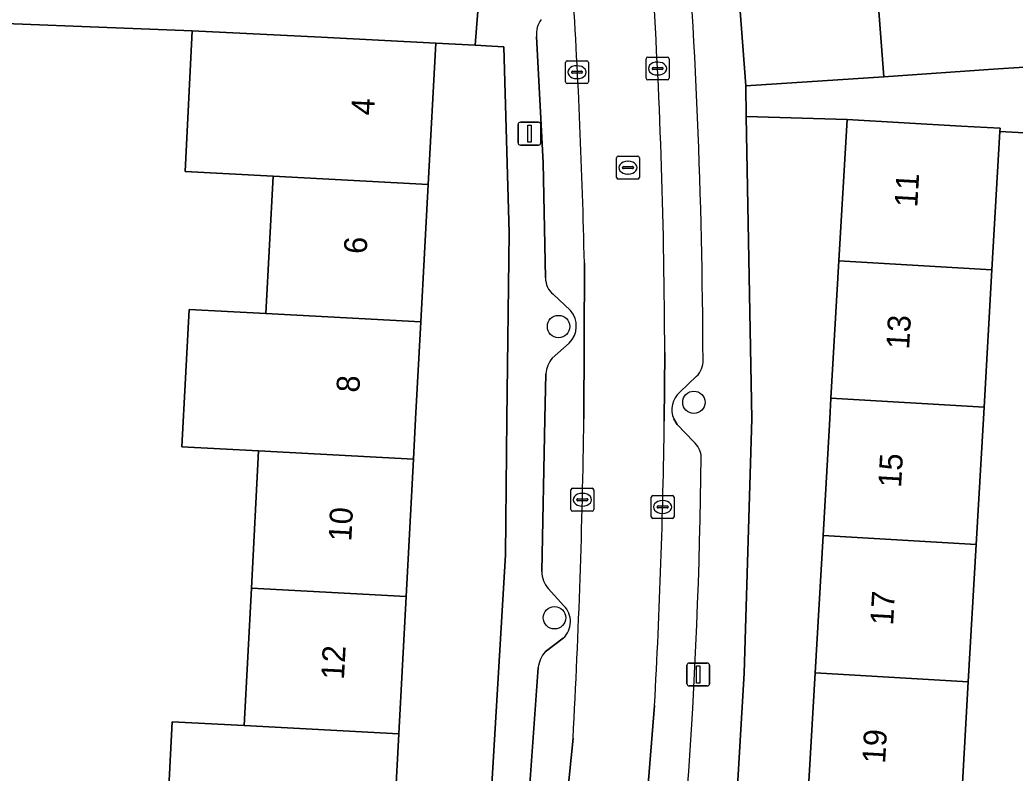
# Model space of a CAD drawing. Extents: x 163008 to 163854, y 382777 to 383982.
# Drawn here: x 163479.41 to 163522.84, y 383484.55 to 383517.41 of the extents above; entities that cross this region are included whole.
import ezdxf

# ---------------------------------------------------------------- set-up
doc = ezdxf.new("R2010")
doc.units = 0
for name, color, linetype in [('IMGEO_Boom', 7, 'Continuous'), ('IMGEO_Erf', 7, 'Continuous'), ('IMGEO_Kolk', 7, 'Continuous'), ('IMGEO_Lichtmast', 7, 'Continuous'), ('IMGEO_Pand', 7, 'Continuous'), ('IMGEO_Pand_nummerreeks', 7, 'Continuous'), ('IMGEO_Parkeervlak_open', 7, 'Continuous'), ('IMGEO_Rijbaan_lokaal_open', 7, 'Continuous'), ('IMGEO_Rioolput', 7, 'Continuous'), ('IMGEO_Voetpad_open', 7, 'Continuous')]:
    doc.layers.add(name, color=color, linetype=linetype)

msp = doc.modelspace()

# ---------------------------------------------------------------- linework, layer by layer
at = {"layer": 'IMGEO_Boom'}
for centre in [(163502.917, 383504.031), (163508.824, 383500.726), (163502.741, 383491.33)]:
    msp.add_circle(centre, 0.489, dxfattribs=at)
at = {"layer": 'IMGEO_Erf'}
for points in [[(163515.303, 383538.995), (163514.855, 383544.978), (163514.395, 383551.111), (163506.931, 383550.484), (163507.016, 383550.077), (163508.041, 383544.723), (163509.905, 383530.105), (163511.083, 383514.533), (163517.107, 383514.926), (163516.648, 383521.046), (163516.2, 383527.029), (163515.751, 383533.013)], [(163500.597, 383494.077), (163500.664, 383500), (163500.756, 383508.121), (163500.533, 383516.238), (163500, 383516.268), (163499.283, 383516.308), (163497.554, 383516.392), (163497.226, 383510.232), (163496.906, 383504.241), (163496.68, 383500), (163496.587, 383498.249), (163496.267, 383492.258), (163495.948, 383486.266), (163495.629, 383480.274), (163495.309, 383474.283), (163495.001, 383468.496), (163498.306, 383468.297), (163499.269, 383476.172), (163500, 383484.061)]]:
    msp.add_lwpolyline(points, close=True, dxfattribs=at)
for points in [[(163475.646, 383469.55), (163484.724, 383468.674), (163485.05, 383474.828), (163488.558, 383474.642), (163488.875, 383480.633), (163485.742, 383480.799), (163486.06, 383486.793), (163489.193, 383486.626), (163489.51, 383492.618), (163489.827, 383498.609), (163486.482, 383498.786), (163486.8, 383504.778), (163490.145, 383504.601), (163490.462, 383510.592), (163486.618, 383510.789), (163486.932, 383516.935), (163475.059, 383517.395)], [(163514.458, 383494.914), (163514.752, 383500), (163514.804, 383500.904), (163515.151, 383506.894), (163515.508, 383513.063), (163511.108, 383513.187), (163511.355, 383500), (163511.022, 383488.916), (163510.629, 383482.261), (163509.922, 383474.87), (163508.832, 383466.149)], [(163547.09, 383511.189), (163522.178, 383512.544), (163521.831, 383506.508), (163521.487, 383500.517), (163521.457, 383500), (163521.142, 383494.527), (163520.797, 383488.538), (163520.452, 383482.548), (163520.108, 383476.558), (163519.763, 383470.568), (163519.408, 383464.396), (163533.809, 383463.557)], [(163509.248, 383465.594), (163512.737, 383465.16), (163513.072, 383470.955), (163513.418, 383476.945), (163513.765, 383482.935), (163514.111, 383488.925), (163514.458, 383494.914)]]:
    msp.add_lwpolyline(points, dxfattribs=at)
at = {"layer": 'IMGEO_Kolk'}
for p, q in [((163506.739, 383514.861), (163506.739, 383515.713)), ((163506.814, 383515.787), (163507.666, 383515.787)), ((163507.74, 383515.713), (163507.74, 383514.861)), ((163503.222, 383514.701), (163503.222, 383515.553)), ((163503.297, 383515.627), (163504.149, 383515.627)), ((163503.71, 383515.407), (163503.735, 383515.407)), ((163504.223, 383515.553), (163504.223, 383514.701)), ((163506.998, 383515.281), (163506.998, 383515.293)), ((163507.436, 383515.244), (163507.038, 383515.244)), ((163507.041, 383515.33), (163507.439, 383515.33)), ((163507.227, 383515.567), (163507.252, 383515.567)), ((163507.482, 383515.293), (163507.482, 383515.281)), ((163503.481, 383515.121), (163503.481, 383515.133)), ((163503.919, 383515.084), (163503.521, 383515.084)), ((163503.524, 383515.17), (163503.922, 383515.17)), ((163503.733, 383514.847), (163503.708, 383514.847)), ((163503.965, 383515.133), (163503.965, 383515.121)), ((163507.666, 383514.787), (163506.814, 383514.787)), ((163507.25, 383515.007), (163507.225, 383515.007)), ((163504.149, 383514.627), (163503.297, 383514.627)), ((163503.53, 383496.976), (163504.382, 383496.976)), ((163503.455, 383496.05), (163503.455, 383496.902)), ((163503.943, 383496.756), (163503.968, 383496.756)), ((163504.456, 383496.902), (163504.456, 383496.05)), ((163506.958, 383495.735), (163506.958, 383496.587)), ((163507.033, 383496.661), (163507.885, 383496.661)), ((163507.959, 383496.587), (163507.959, 383495.735)), ((163503.714, 383496.47), (163503.714, 383496.482)), ((163504.152, 383496.433), (163503.754, 383496.433)), ((163503.757, 383496.519), (163504.155, 383496.519)), ((163503.966, 383496.196), (163503.941, 383496.196)), ((163504.198, 383496.482), (163504.198, 383496.47)), ((163507.217, 383496.155), (163507.217, 383496.167)), ((163507.655, 383496.118), (163507.257, 383496.118)), ((163507.26, 383496.204), (163507.658, 383496.204)), ((163507.446, 383496.441), (163507.471, 383496.441)), ((163507.701, 383496.167), (163507.701, 383496.155)), ((163504.382, 383495.976), (163503.53, 383495.976)), ((163507.885, 383495.661), (163507.033, 383495.661)), ((163507.469, 383495.881), (163507.444, 383495.881))]:
    msp.add_line(p, q, dxfattribs=at)
for points in [[(163506.739, 383514.861), (163506.739, 383515.713)], [(163506.814, 383515.787), (163507.666, 383515.787)], [(163507.74, 383515.713), (163507.74, 383514.861)], [(163503.222, 383514.701), (163503.222, 383515.553)], [(163503.297, 383515.627), (163504.149, 383515.627)], [(163504.223, 383515.553), (163504.223, 383514.701)], [(163507.666, 383514.787), (163506.814, 383514.787)], [(163504.149, 383514.627), (163503.297, 383514.627)], [(163503.53, 383496.976), (163504.382, 383496.976)], [(163503.455, 383496.05), (163503.455, 383496.902)], [(163504.456, 383496.902), (163504.456, 383496.05)], [(163506.958, 383495.735), (163506.958, 383496.587)], [(163507.033, 383496.661), (163507.885, 383496.661)], [(163507.959, 383496.587), (163507.959, 383495.735)], [(163504.382, 383495.976), (163503.53, 383495.976)], [(163507.885, 383495.661), (163507.033, 383495.661)]]:
    msp.add_lwpolyline(points, dxfattribs=at)
for centre, radius, start, end in [((163506.816, 383515.711), 0.0765, 91.552, 178.448), ((163506.816, 383515.711), 0.0765, 91.552, 178.448), ((163507.664, 383515.711), 0.0765, 1.552, 88.448), ((163507.664, 383515.711), 0.0765, 1.552, 88.448), ((163503.299, 383515.551), 0.0765, 91.552, 178.448), ((163503.299, 383515.551), 0.0765, 91.552, 178.448), ((163504.147, 383515.551), 0.0765, 1.552, 88.448), ((163504.147, 383515.551), 0.0765, 1.552, 88.448), ((163507.038, 383515.29), 0.0403, 85.8775, 175.7526), ((163507.035, 383515.28), 0.0366, 178.938, 274.7102), ((163507.439, 383515.287), 0.043, 264.8664, 352.4533), ((163507.443, 383515.292), 0.0386, 1.7309, 96.639), ((163503.521, 383515.13), 0.0403, 85.8775, 175.7526), ((163503.518, 383515.12), 0.0366, 178.938, 274.7102), ((163503.922, 383515.127), 0.043, 264.8664, 352.4533), ((163503.926, 383515.132), 0.0386, 1.7309, 96.639), ((163506.816, 383514.863), 0.0765, 181.552, 268.448), ((163506.816, 383514.863), 0.0765, 181.552, 268.448), ((163507.664, 383514.863), 0.0765, 271.552, 358.448), ((163507.664, 383514.863), 0.0765, 271.552, 358.448), ((163503.299, 383514.703), 0.0765, 181.552, 268.448), ((163503.299, 383514.703), 0.0765, 181.552, 268.448), ((163504.147, 383514.703), 0.0765, 271.552, 358.448), ((163504.147, 383514.703), 0.0765, 271.552, 358.448), ((163503.532, 383496.9), 0.0765, 91.552, 178.448), ((163503.532, 383496.9), 0.0765, 91.552, 178.448), ((163504.38, 383496.9), 0.0765, 1.552, 88.448), ((163504.38, 383496.9), 0.0765, 1.552, 88.448), ((163507.035, 383496.585), 0.0765, 91.552, 178.448), ((163507.035, 383496.585), 0.0765, 91.552, 178.448), ((163507.883, 383496.585), 0.0765, 1.552, 88.448), ((163507.883, 383496.585), 0.0765, 1.552, 88.448), ((163503.754, 383496.479), 0.0403, 85.8775, 175.7526), ((163503.751, 383496.469), 0.0366, 178.938, 274.7102), ((163504.155, 383496.476), 0.043, 264.8664, 352.4533), ((163504.159, 383496.481), 0.0386, 1.7309, 96.639), ((163507.257, 383496.164), 0.0403, 85.8775, 175.7526), ((163507.254, 383496.154), 0.0366, 178.938, 274.7102), ((163507.658, 383496.161), 0.043, 264.8664, 352.4533), ((163507.662, 383496.166), 0.0386, 1.7309, 96.639), ((163503.532, 383496.052), 0.0765, 181.552, 268.448), ((163503.532, 383496.052), 0.0765, 181.552, 268.448), ((163504.38, 383496.052), 0.0765, 271.552, 358.448), ((163504.38, 383496.052), 0.0765, 271.552, 358.448), ((163507.035, 383495.737), 0.0765, 181.552, 268.448), ((163507.035, 383495.737), 0.0765, 181.552, 268.448), ((163507.883, 383495.737), 0.0765, 271.552, 358.448), ((163507.883, 383495.737), 0.0765, 271.552, 358.448)]:
    msp.add_arc(centre, radius, start, end, dxfattribs=at)
for centre, major_axis, ratio, start_param, end_param in [((163503.709, 383515.127), (-0.387, 0.002), 0.722429, 4.712389, 7.853982), ((163503.734, 383515.127), (-0.39, 0.002), 0.717154, 1.570796, 4.712389), ((163507.226, 383515.287), (-0.387, 0.002), 0.722429, 4.712389, 7.853982), ((163507.251, 383515.287), (-0.39, 0.002), 0.717154, 1.570796, 4.712389), ((163503.942, 383496.476), (-0.387, 0.002), 0.722429, 4.712389, 7.853982), ((163503.967, 383496.476), (-0.39, 0.002), 0.717154, 1.570796, 4.712389), ((163507.445, 383496.161), (-0.387, 0.002), 0.722429, 4.712389, 7.853982), ((163507.47, 383496.161), (-0.39, 0.002), 0.717154, 1.570796, 4.712389)]:
    msp.add_ellipse(centre, major_axis=major_axis, ratio=ratio, start_param=start_param, end_param=end_param, dxfattribs=at)
at = {"layer": 'IMGEO_Lichtmast'}
for p, q in [((163501.15, 383512.047), (163501.15, 383512.847)), ((163501.15, 383512.847), (163501.15, 383512.047)), ((163501.25, 383512.947), (163502.04, 383512.947)), ((163502.04, 383512.947), (163501.25, 383512.947)), ((163502.14, 383512.847), (163502.14, 383512.047)), ((163502.14, 383512.047), (163502.14, 383512.847)), ((163502.04, 383511.947), (163501.25, 383511.947)), ((163501.25, 383511.947), (163502.04, 383511.947)), ((163508.518, 383488.453), (163508.518, 383489.253)), ((163508.518, 383489.253), (163508.518, 383488.453)), ((163508.618, 383489.353), (163509.408, 383489.353)), ((163509.408, 383489.353), (163508.618, 383489.353)), ((163509.508, 383489.253), (163509.508, 383488.453)), ((163509.508, 383488.453), (163509.508, 383489.253)), ((163509.408, 383488.353), (163508.618, 383488.353)), ((163508.618, 383488.353), (163509.408, 383488.353))]:
    msp.add_line(p, q, dxfattribs=at)
for points in [[(163501.57, 383512.822), (163501.72, 383512.822), (163501.72, 383512.072), (163501.57, 383512.072), (163501.57, 383512.822)], [(163508.938, 383489.228), (163509.088, 383489.228), (163509.088, 383488.478), (163508.938, 383488.478), (163508.938, 383489.228)]]:
    msp.add_lwpolyline(points, dxfattribs=at)
for centre, start, end in [((163501.25, 383512.847), 90, 180), ((163501.25, 383512.847), 90, 180), ((163502.04, 383512.847), 0, 90), ((163502.04, 383512.847), 360, 90), ((163501.25, 383512.047), 180, 270), ((163501.25, 383512.047), 180, 270), ((163502.04, 383512.047), 270, 0), ((163502.04, 383512.047), 270, 0), ((163508.618, 383489.253), 90, 180), ((163508.618, 383489.253), 90, 180), ((163509.408, 383489.253), 0, 90), ((163509.408, 383489.253), 360, 90), ((163508.618, 383488.453), 180, 270), ((163508.618, 383488.453), 180, 270), ((163509.408, 383488.453), 270, 0), ((163509.408, 383488.453), 270, 0)]:
    msp.add_arc(centre, 0.1, start, end, dxfattribs=at)
at = {"layer": 'IMGEO_Pand'}
for points in [[(163516.648, 383521.046), (163517.107, 383514.926), (163522.096, 383515.267), (163523.929, 383515.391), (163523.497, 383521.523)], [(163497.226, 383510.232), (163497.554, 383516.392), (163492.562, 383516.66), (163490.788, 383516.738), (163486.932, 383516.935), (163486.618, 383510.789), (163490.462, 383510.592)], [(163522.178, 383512.544), (163522.186, 383512.679), (163520.482, 383512.777), (163515.508, 383513.063), (163515.151, 383506.894), (163521.831, 383506.508)], [(163497.226, 383510.232), (163490.462, 383510.592), (163490.145, 383504.601), (163496.906, 383504.241)], [(163515.151, 383506.894), (163514.804, 383500.904), (163521.487, 383500.517), (163521.831, 383506.508)], [(163496.906, 383504.241), (163490.145, 383504.601), (163486.8, 383504.778), (163486.482, 383498.786), (163489.827, 383498.609), (163496.587, 383498.249), (163496.68, 383500)], [(163521.487, 383500.517), (163514.804, 383500.904), (163514.752, 383500), (163514.458, 383494.914), (163521.142, 383494.527), (163521.457, 383500)], [(163489.827, 383498.609), (163489.51, 383492.618), (163496.267, 383492.258), (163496.587, 383498.249)], [(163514.111, 383488.925), (163520.797, 383488.538), (163521.142, 383494.527), (163514.458, 383494.914)], [(163489.193, 383486.626), (163495.948, 383486.266), (163496.267, 383492.258), (163489.51, 383492.618)], [(163514.111, 383488.925), (163513.765, 383482.935), (163520.452, 383482.548), (163520.797, 383488.538)], [(163495.948, 383486.266), (163489.193, 383486.626), (163486.06, 383486.793), (163485.742, 383480.799), (163488.875, 383480.633), (163495.629, 383480.274)]]:
    msp.add_lwpolyline(points, close=True, dxfattribs=at)
at = {"layer": 'IMGEO_Parkeervlak_open'}
for points in [[(163501.959, 383516.682), (163502.247, 383511.179), (163502.349, 383506.152)], [(163504.022, 383500), (163504.043, 383506.795)], [(163502.686, 383505.44), (163503.442, 383504.73)], [(163503.386, 383503.313), (163502.642, 383502.657)], [(163507.549, 383502.905), (163507.529, 383499.908)], [(163502.364, 383501.967), (163502.322, 383500), (163502.181, 383493.34)], [(163508.212, 383501.168), (163508.936, 383501.86)], [(163508.807, 383499.017), (163508.088, 383499.752), (163507.942, 383500)], [(163502.467, 383492.599), (163503.149, 383491.851)], [(163503.122, 383490.431), (163502.333, 383489.848)], [(163502.022, 383489.157), (163501.482, 383481.632)], [(163507.104, 383487.507), (163506.335, 383477.919), (163505.011, 383466.633)], [(163501.692, 383467.757), (163503.548, 383486.072)]]:
    msp.add_lwpolyline(points, dxfattribs=at)
for centre, radius, start, end in [((163234.14, 383501.699), 275.083, 0.18063, 4.59036), ((163220.599, 383500.727), 283.509, 1.22641, 3.66224), ((163239.254, 383502.31), 268.296, 0.12697, 3.58377), ((163502.899, 383516.818), 0.95, 140.7064, 188.2053), ((163503.237, 383506.136), 0.888, 178.9901, 231.6676), ((163502.639, 383504.052), 1.051, 315.312, 40.1617), ((163503.559, 383501.887), 1.197, 139.9577, 176.1534), ((163508.308, 383502.525), 0.915, 313.3575, 2.5368), ((163508.884, 383500.397), 1.023, 131.1055, 202.8623), ((163166.963, 383504.499), 337.089, 356.8664, 359.23531), ((163222.591, 383503.465), 284.961, 356.78962, 359.2847), ((163508.19, 383498.287), 0.956, 3.2849, 49.7773), ((163262.796, 383501.264), 246.366, 352.51313, 359.32038), ((163503.381, 383493.377), 1.2, 181.7856, 220.424), ((163502.45, 383491.154), 0.987, 312.8932, 44.9282), ((163503.387, 383488.958), 1.379, 139.8273, 171.7103)]:
    msp.add_arc(centre, radius, start, end, dxfattribs=at)
at = {"layer": 'IMGEO_Rijbaan_lokaal_open'}
for points in [[(163504.043, 383506.795), (163504.022, 383500)], [(163507.529, 383499.908), (163507.549, 383502.905)], [(163503.548, 383486.072), (163501.692, 383467.757), (163501.658, 383467.422), (163501.101, 383463.716), (163500.429, 383459.247), (163500, 383456.368), (163498.87, 383448.785), (163498.345, 383444.819), (163497.963, 383442.536), (163500, 383442.204), (163501.366, 383441.982), (163501.785, 383445.305), (163502.332, 383448.561), (163503.807, 383458.846), (163504.425, 383462.845), (163505.011, 383466.633), (163506.335, 383477.919), (163507.104, 383487.507)]]:
    msp.add_lwpolyline(points, dxfattribs=at)
for centre, radius, start, end in [((163220.599, 383500.727), 283.509, 1.22641, 3.66224), ((163239.254, 383502.31), 268.296, 0.12697, 3.58377), ((163166.963, 383504.499), 337.089, 356.8664, 359.23531), ((163222.591, 383503.465), 284.961, 356.78962, 359.2847)]:
    msp.add_arc(centre, radius, start, end, dxfattribs=at)
at = {"layer": 'IMGEO_Rioolput'}
for p, q in [((163505.446, 383510.538), (163505.446, 383511.39)), ((163505.521, 383511.464), (163506.373, 383511.464)), ((163506.447, 383511.39), (163506.447, 383510.538)), ((163505.705, 383510.958), (163505.705, 383510.97)), ((163506.143, 383510.921), (163505.745, 383510.921)), ((163505.748, 383511.007), (163506.146, 383511.007)), ((163505.934, 383511.244), (163505.959, 383511.244)), ((163506.189, 383510.97), (163506.189, 383510.958)), ((163506.373, 383510.464), (163505.521, 383510.464)), ((163505.957, 383510.684), (163505.932, 383510.684))]:
    msp.add_line(p, q, dxfattribs=at)
for points in [[(163505.446, 383510.538), (163505.446, 383511.39)], [(163505.521, 383511.464), (163506.373, 383511.464)], [(163506.447, 383511.39), (163506.447, 383510.538)], [(163506.373, 383510.464), (163505.521, 383510.464)]]:
    msp.add_lwpolyline(points, dxfattribs=at)
for centre, radius, start, end in [((163505.523, 383511.388), 0.0765, 91.552, 178.448), ((163505.523, 383511.388), 0.0765, 91.552, 178.448), ((163506.371, 383511.388), 0.0765, 1.552, 88.448), ((163506.371, 383511.388), 0.0765, 1.552, 88.448), ((163505.745, 383510.967), 0.0403, 85.8775, 175.7526), ((163505.742, 383510.957), 0.0366, 178.938, 274.7102), ((163506.146, 383510.964), 0.043, 264.8664, 352.4533), ((163506.15, 383510.969), 0.0386, 1.7309, 96.639), ((163505.523, 383510.54), 0.0765, 181.552, 268.448), ((163505.523, 383510.54), 0.0765, 181.552, 268.448), ((163506.371, 383510.54), 0.0765, 271.552, 358.448), ((163506.371, 383510.54), 0.0765, 271.552, 358.448)]:
    msp.add_arc(centre, radius, start, end, dxfattribs=at)
for centre, major_axis, ratio, start_param, end_param in [((163505.933, 383510.964), (-0.387, 0.002), 0.722429, 4.712389, 7.853982), ((163505.958, 383510.964), (-0.39, 0.002), 0.717154, 1.570796, 4.712389)]:
    msp.add_ellipse(centre, major_axis=major_axis, ratio=ratio, start_param=start_param, end_param=end_param, dxfattribs=at)
at = {"layer": 'IMGEO_Voetpad_open'}
for points in [[(163508.832, 383466.149), (163509.922, 383474.87), (163510.629, 383482.261), (163511.022, 383488.916), (163511.355, 383500), (163511.108, 383513.187), (163511.083, 383514.533), (163509.905, 383530.105), (163508.041, 383544.723), (163507.016, 383550.077), (163506.931, 383550.484), (163506.716, 383551.513), (163507.372, 383551.583), (163507.283, 383552.111), (163506.529, 383552.054), (163505.608, 383556.586), (163502.014, 383555.714), (163502.35, 383554.184), (163502.412, 383553.898), (163502.841, 383553.997), (163503.483, 383551.031), (163503.065, 383550.868)], [(163497.902, 383535.16), (163499.302, 383520.499), (163499.543, 383520.486), (163499.398, 383517.783), (163499.283, 383516.308), (163500, 383516.268), (163500.533, 383516.238), (163500.756, 383508.121), (163500.664, 383500), (163500.597, 383494.077), (163500, 383484.061), (163499.269, 383476.172), (163498.306, 383468.297), (163495.001, 383468.496), (163494.981, 383468.126), (163495.098, 383465.024), (163494.754, 383462.669)], [(163548.116, 383519.453), (163547.847, 383517.09), (163523.929, 383515.391), (163522.096, 383515.267), (163517.107, 383514.926), (163511.083, 383514.533), (163511.108, 383513.187), (163515.508, 383513.063), (163520.482, 383512.777), (163522.186, 383512.679), (163522.178, 383512.544), (163547.09, 383511.189), (163546.773, 383509.032), (163546.598, 383509.07), (163546.078, 383504.891), (163545.624, 383501.245), (163545.107, 383497.086), (163539.98, 383463.178), (163539.27, 383463.261), (163533.809, 383463.557), (163519.408, 383464.396), (163517.707, 383464.495), (163512.715, 383464.785), (163512.529, 383462.259)], [(163475.059, 383517.395), (163486.932, 383516.935), (163490.788, 383516.738), (163492.562, 383516.66), (163497.554, 383516.392), (163499.283, 383516.308), (163499.398, 383517.783), (163495.326, 383518.001), (163487.733, 383518.136), (163484.389, 383518.307), (163479.476, 383518.56), (163479.498, 383518.987), (163476.376, 383519.039)], [(163502.349, 383506.152), (163502.247, 383511.179), (163501.959, 383516.682)], [(163503.442, 383504.73), (163502.686, 383505.44)], [(163502.642, 383502.657), (163503.386, 383503.313)], [(163502.181, 383493.34), (163502.322, 383500), (163502.364, 383501.967)], [(163508.936, 383501.86), (163508.212, 383501.168)], [(163507.942, 383500), (163508.088, 383499.752), (163508.807, 383499.017)], [(163503.149, 383491.851), (163502.467, 383492.599)], [(163502.333, 383489.848), (163503.122, 383490.431)], [(163501.482, 383481.632), (163502.022, 383489.157)]]:
    msp.add_lwpolyline(points, dxfattribs=at)
for centre, radius, start, end in [((163234.14, 383501.699), 275.083, 0.18063, 4.59036), ((163502.899, 383516.818), 0.95, 140.7064, 188.2053), ((163503.237, 383506.136), 0.888, 178.9901, 231.6676), ((163502.639, 383504.052), 1.051, 315.312, 40.1617), ((163503.559, 383501.887), 1.197, 139.9577, 176.1534), ((163508.308, 383502.525), 0.915, 313.3575, 2.5368), ((163508.884, 383500.397), 1.023, 131.1055, 202.8623), ((163508.19, 383498.287), 0.956, 3.2849, 49.7773), ((163262.796, 383501.264), 246.366, 352.51313, 359.32038), ((163503.381, 383493.377), 1.2, 181.7856, 220.424), ((163502.45, 383491.154), 0.987, 312.8932, 44.9282), ((163503.387, 383488.958), 1.379, 139.8273, 171.7103)]:
    msp.add_arc(centre, radius, start, end, dxfattribs=at)

# ---------------------------------------------------------------- texts
at = {"layer": 'IMGEO_Pand_nummerreeks'}
for s, rotation, p in [('4', 86.948, (163494.862, 383513.228)), ('11', 86.6942, (163518.572, 383509.213)), ('6', 86.948, (163494.539, 383507.18)), ('13', 86.6957, (163518.214, 383503.021)), ('8', 86.9463, (163494.218, 383501.136)), ('15', 86.6754, (163517.864, 383496.985)), ('10', 86.9488, (163493.87, 383494.639)), ('17', 86.689, (163517.516, 383490.978)), ('12', 86.9488, (163493.549, 383488.608)), ('19', 86.689, (163517.167, 383484.952))]:
    msp.add_text(s, height=1, rotation=rotation, dxfattribs=at).set_placement(p)

doc.saveas('drawing.dxf')
